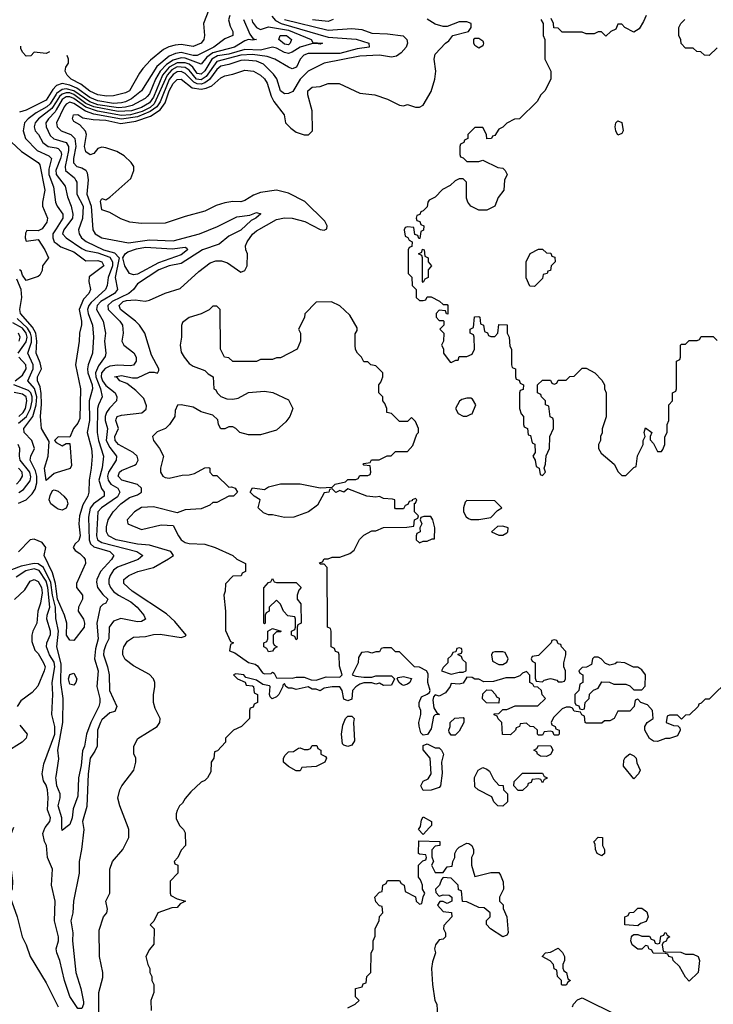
# Model space of a CAD drawing. Header units: inches. Extents: x 2348341 to 2479810, y 460419 to 613669.
# Tile 630 of 656: x 2419817 to 2423311, y 589110 to 594069. Entities that reach past the tile are written whole.
import ezdxf

# ---------------------------------------------------------------- set-up
doc = ezdxf.new("R2010")
doc.units = ezdxf.units.IN
doc.header["$MEASUREMENT"] = 0
for name, color, linetype in [('C4518', 7, 'Continuous'), ('C4519', 7, 'Continuous'), ('C4528', 7, 'Continuous'), ('C4529', 7, 'Continuous')]:
    doc.layers.add(name, color=color, linetype=linetype)

msp = doc.modelspace()

# ---------------------------------------------------------------- linework, layer by layer
at = {"layer": 'C4518', "color": 2}
for points, elevation in [([(2419784.6, 590000), (2419773.2, 589970), (2419764.7, 589924.7), (2419764, 589870), (2419781.2, 589730), (2419779, 589690), (2419769, 589670), (2419768.7, 589650), (2419804, 589550), (2419829.2, 589450), (2419849, 589410), (2419869, 589350), (2419950, 589218), (2420000, 589118)], 70), ([(2420000, 589496.4), (2419991.6, 589530), (2419995.1, 589630), (2419977.4, 589710), (2419981.3, 589790), (2419956.2, 589850), (2419951.8, 589910), (2419940.9, 589930), (2419934, 589970), (2419942.7, 589997.3), (2419944.9, 590000)], 66)]:
    msp.add_lwpolyline(points, dxfattribs=dict(at, elevation=elevation))
at = {"layer": 'C4519', "color": 2}
for points, elevation in [([(2419967, 593907.3), (2419950, 593898), (2419890, 593906), (2419872.7, 593887.3), (2419850, 593886), (2419830, 593906), (2419823.1, 593923.1), (2419822.1, 593936.4)], 46), ([(2420000, 593736), (2419983.4, 593716.6), (2419950, 593663.1), (2419850, 593614), (2419816.3, 593603.7)], 50), ([(2420000, 593693.4), (2419970, 593645.7), (2419952.9, 593630), (2419899.3, 593600.7), (2419858.7, 593570), (2419841.1, 593550), (2419833.4, 593510), (2419846.7, 593470), (2419904.9, 593410), (2419962.7, 593382.7), (2419977.6, 593370), (2419963.7, 593316.3), (2419963.5, 593290), (2419986.6, 593226.6), (2419996.5, 593150), (2420000, 593141.6)], 54), ([(2420000, 593656.1), (2419977.9, 593622.1), (2419911.5, 593570), (2419895.2, 593550), (2419888.9, 593530), (2419894, 593510), (2419912, 593490), (2419933.7, 593450), (2419960.7, 593430), (2420000, 593422.8)], 58), ([(2420000, 593614.7), (2419994.6, 593605.4), (2419961.5, 593570), (2419948.9, 593550), (2419950.2, 593530), (2419970, 593486.4), (2419989.3, 593469.3), (2420000, 593466)], 62), ([(2419774.4, 593454.4), (2419825.5, 593405.5), (2419910, 593350.3), (2419917.8, 593337.8), (2419943.7, 593210), (2419932, 593150), (2419932.2, 593130), (2419956.3, 593070), (2419954, 593050), (2419930, 593015.3), (2419910, 593006), (2419852.7, 593007.3), (2419845.4, 592994.6), (2419844.7, 592970), (2419850, 592954), (2419910, 592962), (2419944, 592910), (2419962, 592870), (2419931.3, 592830), (2419930, 592806), (2419918, 592782), (2419910, 592775.3), (2419850, 592755.3), (2419830, 592782), (2419823.7, 592803.7), (2419815.3, 592810)], 50), ([(2420000, 593314.4), (2419998.2, 593310), (2420000, 593292.2)], 58), ([(2420000, 593015.4), (2419984.2, 592990), (2419983.9, 592970), (2419991, 592951), (2420000, 592943.9)], 54), ([(2420000, 591787.1), (2419990, 591784), (2419950, 591748), (2419942, 591810), (2419959.3, 591870), (2419965.2, 591945.2), (2419927, 592010), (2419921.1, 592070), (2419927, 592133), (2419925.6, 592185.6), (2419919.4, 592219.4), (2419907.1, 592250), (2419907.1, 592270), (2419925.7, 592310), (2419920.5, 592340.5), (2419899.8, 592390), (2419902.7, 592450), (2419898, 592490), (2419881.2, 592521.2), (2419820.3, 592590), (2419818, 592610), (2419827.4, 592670), (2419824, 592710), (2419802.6, 592762.6)], 54), ([(2419810, 591634), (2419850, 591650.4), (2419879.4, 591680.6), (2419895, 591705), (2419902.9, 591737.1), (2419903.4, 591770), (2419896.4, 591796.4), (2419869.7, 591850.3), (2419872.7, 591870), (2419891.6, 591910), (2419877.6, 591950), (2419838.4, 591990), (2419837.4, 592010), (2419883.2, 592070), (2419899.6, 592130), (2419902.9, 592170), (2419891.7, 592211.7), (2419857.3, 592250), (2419884, 592310), (2419884.6, 592330), (2419858.2, 592390), (2419875.8, 592444.2), (2419876.9, 592470), (2419871.6, 592490), (2419856.2, 592516.2), (2419803.7, 592563.7)], 58), ([(2419809.7, 592390), (2419850, 592447.2), (2419853.5, 592470), (2419848.4, 592490), (2419830, 592515.2), (2419781.9, 592541.9)], 62), ([(2419814.2, 592450), (2419819.8, 592470), (2419810, 592490.9)], 66), ([(2419793.6, 592250), (2419830, 592278.3), (2419849.8, 592310), (2419847.4, 592330), (2419812.6, 592370)], 62), ([(2419810, 592036.3), (2419851.5, 592070), (2419871, 592110), (2419880.2, 592150), (2419879.6, 592170), (2419872.8, 592190), (2419860.9, 592200.9), (2419787.3, 592230)], 62), ([(2419812, 592070), (2419834.8, 592090), (2419845.8, 592110), (2419853.4, 592150), (2419849.7, 592170), (2419830, 592183.5), (2419788.6, 592191.4)], 66), ([(2420000, 591958), (2419992, 591950), (2419999.6, 591939.6), (2420000, 591939.4)], 54), ([(2419811.5, 591688.5), (2419836.6, 591703.4), (2419870, 591746.4), (2419873.5, 591766.5), (2419867.2, 591790), (2419819.2, 591850), (2419815.3, 591870), (2419816.8, 591910), (2419809.7, 591930)], 62), ([(2419799.7, 591730), (2419819.7, 591750), (2419831, 591770), (2419828.4, 591790), (2419810, 591809.7)], 66), ([(2420000, 591610.8), (2419972.7, 591630), (2419965.2, 591650), (2419970, 591672), (2419982.7, 591697.3), (2419990, 591701), (2420000, 591697.5)], 54), ([(2420000, 591202.7), (2419996.2, 591230), (2419982.7, 591282.7), (2419939.3, 591370), (2419949, 591410), (2419930, 591436), (2419890, 591452), (2419870, 591449.3), (2419810, 591389.6)], 58), ([(2420000, 591047), (2419999.4, 591050), (2419996.6, 591110), (2419981.1, 591170), (2419973.6, 591233.6), (2419937.3, 591310), (2419910, 591329.1), (2419890, 591330.7), (2419823.8, 591316.2), (2419650, 591250.8)], 62), ([(2419944.9, 590000), (2419969.3, 590030), (2419971.2, 590050), (2419956.2, 590090), (2419960.9, 590150), (2419956.2, 590190), (2419950, 590214), (2419936.2, 590236.2), (2419929.2, 590270), (2419938.7, 590321.3), (2419993.2, 590470), (2419993.1, 590510), (2419978.7, 590570), (2419983.6, 590670), (2419980.5, 590730), (2419994.2, 590810), (2419990, 590834), (2419967.6, 590870), (2419951, 590910), (2419952.6, 590930), (2419972.2, 590972.2), (2419972.3, 590990), (2419952.8, 591050), (2419954.7, 591070), (2419968.7, 591110), (2419958.1, 591210), (2419950, 591240.4), (2419915.2, 591295.2), (2419890, 591303.9), (2419847.6, 591292.4), (2419798.5, 591261.5)], 66), ([(2419790, 591149), (2419842, 591198), (2419870, 591241.2), (2419890, 591249.2), (2419910, 591239.5), (2419927.3, 591210), (2419930, 591182), (2419922, 591130), (2419907.4, 591090), (2419903.5, 591030), (2419882.4, 590990), (2419877.6, 590970), (2419877, 590937), (2419893.6, 590893.6), (2419910, 590876), (2419936.9, 590830), (2419944.2, 590810), (2419940.5, 590790), (2419907.5, 590712.5), (2419878.9, 590681.1), (2419822, 590638), (2419804, 590610)], 70), ([(2419816.5, 590516.5), (2419854, 590470), (2419849, 590450), (2419828.7, 590430), (2419744.1, 590375.9)], 70), ([(2420000, 590241.3), (2419998.9, 590250), (2420000, 590257.3)], 62)]:
    msp.add_lwpolyline(points, dxfattribs=dict(at, elevation=elevation))
at = {"layer": 'C4528', "color": 2}
for points, elevation in [([(2420138.7, 590000), (2420140.3, 589990), (2420128.8, 589890), (2420116.9, 589830), (2420115.6, 589770), (2420087.7, 589630), (2420083.6, 589570), (2420074.6, 589530), (2420083.6, 589470), (2420082, 589430), (2420099.5, 589270), (2420124.9, 589190), (2420137.3, 589122.7), (2420138.8, 589110), (2420130, 589089), (2420110, 589089.2), (2420070, 589148.7), (2420042.4, 589230), (2420019.1, 589330), (2420003.1, 589370), (2420001.1, 589390), (2420011.6, 589430), (2420011.6, 589450), (2420000, 589496.4)], 66), ([(2420049.1, 590000), (2420030, 589986), (2420029.6, 590000)], 62), ([(2420214.8, 589050), (2420214.8, 589150), (2420216, 589170), (2420235.3, 589244.7), (2420236, 589270), (2420218, 589350), (2420216.9, 589483.1), (2420238, 589550), (2420256, 589570), (2420258.8, 589590), (2420251, 589630), (2420271.3, 589670), (2420271.3, 589790), (2420284.7, 589830), (2420336, 589890), (2420366, 589950), (2420366, 589990), (2420362.3, 590000)], 70), ([(2420632, 590000), (2420642, 589990), (2420650, 589974), (2420652, 589910), (2420630, 589886), (2420614, 589850), (2420594, 589830), (2420598, 589818), (2420614, 589810), (2420614, 589770), (2420574, 589730), (2420574, 589670), (2420578, 589658), (2420610, 589642), (2420652, 589630), (2420624.7, 589615.3), (2420610, 589598), (2420583.6, 589596.4), (2420512, 589570), (2420491.6, 589528.4), (2420474, 589510), (2420494, 589490), (2420492.7, 589412.7), (2420470, 589386), (2420452, 589350), (2420462, 589310), (2420472, 589290), (2420472, 589270), (2420482, 589250), (2420482, 589230), (2420492, 589210), (2420492, 589170), (2420478, 589130), (2420479.6, 589079.6)], 74), ([(2421881.9, 590000), (2421850, 589966), (2421826, 589990), (2421832.4, 590000)], 74), ([(2421470, 589092), (2421506, 589110), (2421526, 589130), (2421508.4, 589148.4), (2421508, 589190), (2421542, 589198), (2421547.3, 589212.7), (2421562, 589218), (2421566, 589250), (2421586, 589270), (2421587.3, 589367.3), (2421598, 589390), (2421598, 589430), (2421607.3, 589452.7), (2421608, 589490), (2421627.3, 589532.7), (2421628.4, 589551.6), (2421646, 589570), (2421642, 589602), (2421630, 589606), (2421610, 589626), (2421606, 589650), (2421630, 589674), (2421642, 589678), (2421646, 589710), (2421662, 589718), (2421670, 589734), (2421730, 589734), (2421738, 589718), (2421754, 589710), (2421758, 589678), (2421811.3, 589651.3), (2421814, 589630), (2421830, 589614), (2421842, 589618), (2421848.4, 589651.6), (2421858, 589670), (2421846, 589690), (2421846, 589710), (2421836.4, 589736.4), (2421826, 589750), (2421826, 589810), (2421847.3, 589832.7), (2421862, 589838), (2421866, 589850), (2421862, 589862), (2421830, 589866), (2421826, 589870), (2421827.3, 589932.7), (2421934, 589930), (2421934, 589910), (2421910, 589906), (2421892.7, 589887.3), (2421892.7, 589852.7), (2421902, 589830), (2421892, 589810), (2421910, 589774), (2421950, 589774), (2421970, 589802), (2421994.6, 589805.4), (2421998, 589830), (2422008, 589850), (2422008, 589870), (2422018, 589890), (2422030, 589902), (2422070, 589922), (2422079.6, 589919.6), (2422094, 589910), (2422102, 589890), (2422102, 589870), (2422092, 589850), (2422092, 589810), (2422110, 589754), (2422190, 589774), (2422230, 589774), (2422239.6, 589759.6), (2422252.7, 589727.3), (2422254, 589690), (2422234, 589650), (2422234, 589630), (2422251.6, 589611.6), (2422252.7, 589592.7), (2422271.1, 589551.1), (2422278, 589470), (2422270, 589458), (2422250, 589449), (2422188, 589490), (2422168.4, 589511.6), (2422168.4, 589531.6), (2422186, 589550), (2422186, 589570), (2422156.4, 589596.4), (2422130, 589598), (2422070, 589626), (2422047.3, 589627.3), (2422042, 589682), (2422027.3, 589687.3), (2422026, 589710), (2421990, 589746), (2421950, 589748), (2421941, 589739), (2421932, 589710), (2421912, 589690), (2421912.7, 589672.7), (2421930, 589654), (2421950, 589662), (2421979.6, 589659.6), (2421994, 589650), (2421994, 589630), (2421970, 589618), (2421950, 589628), (2421932.7, 589627.3), (2421922, 589610), (2421950, 589578), (2421992.7, 589572.7), (2421994, 589550), (2421952.7, 589507.3), (2421952, 589490), (2421962, 589470), (2421962, 589450), (2421950, 589438), (2421930, 589435.3), (2421911.3, 589410), (2421906, 589390), (2421911, 589370), (2421895.5, 589324.5), (2421890.5, 589290), (2421896.3, 589210), (2421907.7, 589130), (2421917.3, 589110), (2421920.7, 589050)], 74), ([(2422602, 589098), (2422606, 589110), (2422627.3, 589132.7), (2422650, 589142), (2422830, 589054)], 74), ([(2420000, 589118), (2420010, 589098)], 70)]:
    msp.add_lwpolyline(points, dxfattribs=dict(at, elevation=elevation))
at = {"layer": 'C4528', "color": 2, "elevation": 74}
for points in [[(2422750, 589858), (2422726, 589870), (2422718, 589890), (2422716.4, 589916.4), (2422708.9, 589928.9), (2422730, 589952), (2422752, 589950), (2422752, 589910), (2422762, 589890), (2422762, 589870)], [(2422930, 589506), (2422866, 589510), (2422866, 589550), (2422882, 589558), (2422888.4, 589571.6), (2422910, 589574), (2422930, 589594), (2422950, 589594), (2422975.3, 589575.3), (2422982, 589550), (2422972.7, 589527.3), (2422943.6, 589516.4)], [(2423170, 589362), (2423210, 589362), (2423234, 589350), (2423242, 589330), (2423234, 589270), (2423190, 589226), (2423170, 589246), (2423140.4, 589300.4), (2423108, 589330), (2423106, 589346), (2423086, 589350), (2423082, 589362), (2423070, 589366), (2423008.4, 589368.4), (2423002, 589382), (2422986, 589390), (2422982, 589402), (2422970, 589406), (2422951.6, 589388.4), (2422930, 589388), (2422902, 589410), (2422895.3, 589430), (2422898, 589450), (2422903.1, 589456.9), (2422910, 589462), (2422930, 589462), (2422950, 589454), (2422990, 589454), (2422998, 589438), (2423012.7, 589432.7), (2423018, 589418), (2423030, 589414), (2423042, 589418), (2423047.3, 589452.7), (2423062, 589458), (2423066, 589470), (2423071.6, 589471.6), (2423078, 589458), (2423092, 589450), (2423078, 589442), (2423072.7, 589427.3), (2423058, 589422), (2423054, 589410), (2423058, 589378), (2423070, 589374), (2423147.3, 589372.7)], [(2422550, 589206), (2422546, 589210), (2422546, 589230), (2422526, 589250), (2422522, 589282), (2422508.4, 589288.4), (2422506, 589310), (2422488.4, 589328.4), (2422448.7, 589350), (2422466, 589370), (2422490, 589372), (2422530, 589392), (2422551.6, 589371.6), (2422562, 589350), (2422562, 589330), (2422552, 589310), (2422552.7, 589292.7), (2422558, 589278), (2422572, 589270), (2422578, 589238), (2422592, 589230), (2422578, 589222), (2422570, 589206)]]:
    msp.add_lwpolyline(points, close=True, dxfattribs=at)
at = {"layer": 'C4529', "color": 2}
for points, elevation in [([(2420874.9, 594090), (2420868.7, 594068.7), (2420876.1, 594036.1), (2420890.6, 594010), (2420890.7, 593990), (2420850, 593973.2), (2420794.4, 593930), (2420710.8, 593889.2), (2420690, 593888.5), (2420630, 593904.5), (2420601.6, 593898.4), (2420570, 593884.6), (2420507.1, 593832.9), (2420430.3, 593710), (2420380.3, 593670), (2420350, 593655.9), (2420330, 593649.9), (2420290, 593647.4), (2420210, 593659.9), (2420170, 593676.3), (2420103.7, 593723.7), (2420070, 593738.6), (2420030, 593747.3), (2420001.9, 593738.1), (2420000, 593736)], 50), ([(2420770, 594118), (2420742.8, 594050), (2420747.7, 593990), (2420744.9, 593970), (2420730.7, 593950), (2420690, 593934.5), (2420630, 593944), (2420599.5, 593940.5), (2420567.2, 593932.8), (2420541.2, 593918.8), (2420475.2, 593864.7), (2420437.3, 593822.7), (2420419.9, 593800.1), (2420370.4, 593710), (2420350, 593700.5), (2420290, 593685.1), (2420256, 593684), (2420210, 593689.8), (2420170, 593709.8), (2420123.9, 593743.9), (2420076.2, 593770), (2420055.1, 593790), (2420045.2, 593810), (2420049, 593830), (2420062, 593850), (2420062, 593870), (2420055.5, 593889.4)], 46), ([(2422972, 594090), (2422959.6, 594060.4), (2422936.9, 594023.1), (2422910, 594006), (2422866, 594030), (2422850, 594046), (2422830, 594046), (2422819.1, 594020.9), (2422794, 594010), (2422770, 593986), (2422747.3, 594007.3), (2422730, 594008), (2422710, 593998), (2422670, 593998), (2422650, 594006), (2422550, 594006), (2422530, 594026), (2422507.3, 594027.3), (2422506, 594050), (2422494.6, 594074.6)], 74), ([(2421086.4, 594086.4), (2421105.1, 594065.1), (2421133.7, 594050), (2421370, 593981.8), (2421511.1, 593971.1), (2421576, 593950), (2421578, 593930), (2421517, 593923), (2421430, 593898.3), (2421270, 593899.2), (2421248.2, 593890), (2421230.4, 593870), (2421210.4, 593830), (2421190, 593822), (2421170, 593829.2), (2421101.2, 593870), (2421063.5, 593883.5), (2420990, 593893.5), (2420930, 593890.5), (2420810, 593859.1), (2420756.3, 593783.7), (2420730, 593766.6), (2420708.1, 593770), (2420670, 593814.2), (2420650, 593828.5), (2420610, 593831.4), (2420583.8, 593816.2), (2420560.1, 593790), (2420494.5, 593645.5), (2420473.4, 593626.6), (2420433.9, 593606.1), (2420375.5, 593590), (2420330, 593586.7), (2420208.8, 593608.8), (2420150, 593628.8), (2420090, 593671.9), (2420070, 593680.4), (2420050, 593679.9), (2420030, 593666.6), (2420000, 593614.7)], 62), ([(2420986.4, 594070), (2420990, 594057.3), (2421008.9, 594028.9), (2421030, 594019.6), (2421070, 594032.7), (2421170, 594016.6), (2421284.9, 593970), (2421294, 593954), (2421342, 593950), (2421330, 593945.2), (2421310, 593949.6), (2421287.5, 593947.5), (2421230, 593929.8), (2421190, 593904.7), (2421170, 593898.7), (2421150, 593904.5), (2421110, 593926.2), (2421090, 593930.9), (2421030, 593916.2), (2420950, 593919.5), (2420870, 593895.4), (2420813.8, 593886.2), (2420785.4, 593870), (2420750, 593810.9), (2420730, 593794.2), (2420710, 593798.8), (2420688.2, 593830), (2420670, 593844.5), (2420650, 593852.2), (2420610, 593851.5), (2420570.4, 593829.6), (2420536.2, 593790), (2420490, 593678.3), (2420470.9, 593650), (2420430, 593626.4), (2420379.1, 593610), (2420313.1, 593606.9), (2420190, 593629.9), (2420150, 593647.6), (2420090, 593692.2), (2420070, 593700.1), (2420050, 593701.3), (2420030, 593694), (2420017.3, 593682.7), (2420000, 593656.1)], 58), ([(2420944.2, 594070), (2420975.6, 593995.6), (2420993.4, 593973.4), (2421010, 593969), (2420990, 593966), (2420970, 593969.6), (2420950, 593962.4), (2420898.4, 593930), (2420790, 593901.4), (2420759.8, 593880.2), (2420730, 593844.2), (2420650, 593875.3), (2420630, 593876.8), (2420590, 593865.8), (2420556.6, 593843.4), (2420523.5, 593810), (2420500.1, 593770), (2420470, 593696.3), (2420458.6, 593681.4), (2420448.6, 593671.4), (2420382.8, 593637.2), (2420350, 593628.1), (2420314.1, 593625.9), (2420210, 593640.9), (2420170, 593655.3), (2420090, 593710.4), (2420050, 593720.6), (2420030, 593718), (2420002.5, 593697.5), (2420000, 593693.4)], 54), ([(2421150, 594069.5), (2421370, 594015.9), (2421490, 594025.3), (2421539.5, 594019.5), (2421590, 594000.5), (2421670, 593997.3), (2421747.7, 593987.7), (2421766.8, 593970), (2421770.8, 593950), (2421762.8, 593930), (2421738.3, 593901.7), (2421714.3, 593885.7), (2421690, 593879.7), (2421630, 593890.8), (2421530, 593885.4), (2421351, 593850), (2421270, 593809.6), (2421230.2, 593769.8), (2421192.7, 593707.3), (2421170, 593697.6), (2421150, 593696.2), (2421131.2, 593711.2), (2421111.5, 593771.5), (2421095, 593795), (2421044.7, 593844.7), (2421010, 593860.8), (2420950, 593865.5), (2420930, 593864), (2420870, 593842.8), (2420830, 593834.8), (2420810, 593818.5), (2420772.4, 593767.6), (2420750, 593750.5), (2420730, 593744.2), (2420710, 593745.6), (2420694, 593754), (2420650, 593798.5), (2420630, 593807.3), (2420610, 593807.2), (2420590, 593793.7), (2420570, 593767.3), (2420524.7, 593655.3), (2420508.1, 593630), (2420474.2, 593605.8), (2420410, 593579.9), (2420330, 593568.3), (2420190, 593593.4), (2420148, 593608), (2420090, 593647.3), (2420070, 593653.7), (2420050, 593643.5), (2420040.7, 593630), (2420001.7, 593550), (2420005.3, 593530), (2420024.9, 593510), (2420074.9, 593490), (2420093.8, 593470), (2420099.7, 593430), (2420088.3, 593370), (2420088.3, 593348.3), (2420104, 593330), (2420130, 593322.4), (2420150, 593310.5), (2420156.9, 593296.9), (2420162, 593262), (2420154.7, 593190), (2420177.4, 593130), (2420184.9, 593010), (2420197.3, 592990), (2420230, 592970.6), (2420365.5, 592945.5), (2420470, 592960.2), (2420590, 592955.8), (2420722.7, 592990), (2420813.2, 593026.8), (2420910, 593076), (2420975.3, 593084.7), (2421010, 593098.4), (2421031, 593091), (2421006.8, 593070), (2420982.3, 593057.7), (2420930, 593009.6), (2420870, 592978.9), (2420821.4, 592938.6), (2420737.1, 592910), (2420630, 592841.4), (2420570, 592829.7), (2420518, 592810), (2420410, 592738.4), (2420390.4, 592710), (2420366.7, 592690), (2420281.7, 592650), (2420260.3, 592630), (2420262, 592610), (2420321.3, 592550), (2420334, 592530), (2420338.4, 592490), (2420330.6, 592450), (2420342, 592430), (2420391.8, 592391.8), (2420403.6, 592370), (2420404, 592350), (2420390.2, 592329.8), (2420373.7, 592326.3), (2420310, 592329.8), (2420270, 592324.8), (2420247.8, 592312.2), (2420228.7, 592290), (2420226.3, 592270), (2420233.5, 592250), (2420250, 592226.9), (2420297.1, 592190), (2420306, 592170), (2420304.9, 592150), (2420268.3, 592111.7), (2420254.3, 592090), (2420247.1, 592070), (2420247.2, 592050), (2420259.1, 592010), (2420253, 591950), (2420270, 591914), (2420304.4, 591870), (2420302.4, 591850), (2420263.2, 591790), (2420258.6, 591770), (2420261.5, 591750), (2420276.4, 591730), (2420310.3, 591710), (2420321.5, 591690), (2420310, 591665.1), (2420228.4, 591610), (2420210.4, 591590), (2420204.2, 591470), (2420209.1, 591450), (2420230, 591436.2), (2420407.3, 591390), (2420437.3, 591370), (2420414, 591350), (2420310, 591311.1), (2420290, 591295.8), (2420272.9, 591270), (2420266.5, 591250), (2420266.3, 591230), (2420274, 591210), (2420290, 591189), (2420314.4, 591170), (2420376.7, 591136.7), (2420408.7, 591110), (2420442.4, 591070), (2420450.4, 591050), (2420430, 591038.7), (2420410, 591036.4), (2420326.4, 591053.6), (2420290, 591039), (2420268, 591010), (2420265.3, 590950), (2420250, 590921.2), (2420240.3, 590890), (2420239.5, 590870), (2420259.5, 590810), (2420267.2, 590770), (2420268.5, 590690), (2420306, 590610), (2420295.5, 590584.5), (2420270, 590577.2), (2420230, 590542), (2420223.6, 590530), (2420209.2, 590490), (2420206.3, 590410), (2420195.8, 590384.2), (2420172.4, 590350), (2420162.3, 590270), (2420154.4, 590105.6), (2420133.7, 590030), (2420138.7, 590000)], 66), ([(2420362.3, 590000), (2420321, 590110), (2420311.6, 590148.4), (2420321, 590190), (2420331, 590210), (2420391.3, 590290), (2420402, 590330), (2420402, 590350), (2420391.6, 590371.6), (2420391.3, 590410), (2420411, 590449), (2420510, 590508.7), (2420522, 590530), (2420524.7, 590550), (2420499.8, 590599.8), (2420491, 590630), (2420491.1, 590668.9), (2420498, 590710), (2420498, 590730), (2420491, 590750), (2420470.4, 590770.4), (2420390, 590815.5), (2420347.2, 590847.2), (2420335.5, 590870), (2420335.5, 590890), (2420341.6, 590910), (2420360.3, 590939.7), (2420390, 590959.5), (2420450, 590962.7), (2420490, 590972.7), (2420525.1, 590974.9), (2420630, 590957), (2420650, 590964), (2420654.8, 590970), (2420597.4, 591037.4), (2420556.1, 591076.1), (2420383, 591190), (2420340.7, 591230), (2420340.7, 591250), (2420366, 591270), (2420411.3, 591290), (2420491.3, 591310), (2420567.1, 591352.9), (2420591, 591370), (2420578, 591390), (2420470, 591423.2), (2420410, 591426.7), (2420302.8, 591450), (2420263.8, 591470), (2420254.4, 591490), (2420254.2, 591514.2), (2420262, 591550), (2420286.7, 591590), (2420326.7, 591630), (2420370, 591662.4), (2420410, 591676.2), (2420430.6, 591690), (2420430.7, 591710), (2420410, 591727.7), (2420330.8, 591750), (2420313, 591770), (2420319.3, 591790), (2420330, 591798.7), (2420395.4, 591824.6), (2420404, 591830), (2420413, 591850), (2420408, 591870), (2420389, 591889), (2420314.9, 591930), (2420297.4, 591950), (2420296, 591970), (2420314, 592010), (2420300.4, 592050), (2420302.6, 592057.4), (2420308, 592070), (2420330, 592078), (2420431.7, 592088.3), (2420453.4, 592106.6), (2420456.1, 592123.9), (2420441.2, 592161.2), (2420402, 592202), (2420356.8, 592236.8), (2420321, 592250), (2420307.1, 592267.1), (2420294, 592270), (2420330, 592277), (2420385.2, 592265.2), (2420410, 592266), (2420470, 592293.2), (2420494.6, 592294.6), (2420511, 592289), (2420518, 592302), (2420518, 592310), (2420479.8, 592379.8), (2420446.8, 592490), (2420420.7, 592530), (2420400.5, 592550), (2420325.3, 592610), (2420318, 592630), (2420337.1, 592650), (2420355.3, 592655.3), (2420397.8, 592657.8), (2420448.1, 592651.9), (2420470, 592657), (2420550, 592692.3), (2420624.5, 592715.5), (2420718.5, 592801.5), (2420776.4, 592843.6), (2420804.9, 592855.1), (2420833.8, 592853.8), (2420863.7, 592843.7), (2420930, 592798), (2420950, 592806), (2420962, 592830), (2420964.7, 592890), (2420956, 592910), (2420954.8, 592930), (2420962, 592950), (2420990, 592989.2), (2421010, 593006), (2421110, 593062.7), (2421151.2, 593071.2), (2421190, 593069.6), (2421252.9, 593052.9), (2421330, 593012.3), (2421350, 593009.3), (2421363.6, 593016.4), (2421366, 593030), (2421353.8, 593053.8), (2421252.7, 593152.7), (2421170, 593194.8), (2421110, 593210.8), (2421030, 593198.8), (2420994.6, 593185.4), (2420950, 593158), (2420930, 593151), (2420890, 593154), (2420850, 593147.3), (2420807.2, 593132.8), (2420750, 593104.9), (2420650, 593078), (2420550, 593044.4), (2420430, 593042.4), (2420372, 593050), (2420326.2, 593066.2), (2420270, 593098), (2420230, 593112), (2420224.5, 593155.5), (2420230, 593168), (2420250, 593162), (2420270, 593175.3), (2420376, 593270), (2420391.3, 593310), (2420391, 593330), (2420378, 593350), (2420342.5, 593382.5), (2420305.2, 593405.2), (2420250, 593424), (2420230, 593426.8), (2420210, 593421), (2420190, 593394.8), (2420171.9, 593388.1), (2420150, 593402.8), (2420143.1, 593430), (2420153.4, 593490), (2420148.4, 593508.4), (2420119.5, 593539.5), (2420090, 593556), (2420082, 593570), (2420087.3, 593590), (2420110, 593591.2), (2420135.1, 593575.1), (2420186.2, 593566.2), (2420250, 593562.9), (2420326, 593546), (2420402.3, 593557.7), (2420476.4, 593583.6), (2420524.5, 593615.5), (2420548.8, 593650), (2420570.2, 593710), (2420590, 593748), (2420610, 593768), (2420630, 593769.7), (2420686.2, 593726.2), (2420730, 593718.3), (2420756.6, 593723.4), (2420783.9, 593736.1), (2420830, 593776.2), (2420850, 593787), (2420890, 593794), (2420950, 593815.6), (2420994, 593810), (2421030, 593789.5), (2421050, 593771.8), (2421062.9, 593750), (2421083.1, 593683.1), (2421097.4, 593657.4), (2421149, 593590), (2421155.3, 593550), (2421182, 593522), (2421210, 593502), (2421249.1, 593489.1), (2421271, 593489), (2421291, 593510), (2421290.6, 593610), (2421268, 593690), (2421268, 593710), (2421290, 593729.2), (2421330, 593732), (2421370, 593747), (2421426.8, 593746.8), (2421530, 593699), (2421606, 593690), (2421670, 593668.7), (2421730, 593638), (2421750, 593635.3), (2421770, 593642), (2421810, 593629), (2421830, 593628.7), (2421850, 593638), (2421890, 593708), (2421907.3, 593770), (2421913, 593810), (2421904, 593870), (2421910, 593895.3), (2421961, 593950), (2421978, 593962), (2421998, 593990), (2422078, 594010), (2422091, 594029), (2422091.3, 594050), (2422070, 594058.4), (2422030, 594057.6), (2421970, 594034.8), (2421950, 594034.8), (2421910, 594046.8), (2421870, 594071)], 70), ([(2421395.1, 594070), (2421370, 594060.3), (2421290.9, 594069.1)], 70), ([(2422442, 594070), (2422454, 594050), (2422454, 593990), (2422462, 593970), (2422462, 593870), (2422492, 593810), (2422492, 593770), (2422462, 593710), (2422442, 593690), (2422423.6, 593656.4), (2422334, 593570), (2422310, 593568), (2422270, 593548), (2422250, 593528), (2422230, 593518), (2422210, 593486), (2422198, 593482), (2422194, 593470), (2422169.2, 593469.2), (2422168, 593490), (2422150, 593526), (2422110, 593526), (2422074, 593490), (2422074, 593470), (2422058, 593462), (2422054, 593450), (2422038, 593442), (2422034, 593430), (2422034, 593390), (2422038, 593378), (2422050, 593374), (2422070, 593354), (2422130, 593354), (2422150, 593362), (2422224.7, 593324.7), (2422250, 593322), (2422262, 593310), (2422272, 593290), (2422259.6, 593260.4), (2422256, 593210), (2422227.1, 593172.9), (2422211, 593130), (2422170, 593109), (2422130, 593109), (2422089.4, 593129.4), (2422074, 593150), (2422068, 593170), (2422068, 593250), (2422050, 593268), (2422030, 593268), (2422010, 593258), (2421985.4, 593234.6), (2421946.4, 593213.6), (2421910, 593175.3), (2421879.6, 593160.4), (2421872, 593150), (2421870, 593126), (2421850, 593106), (2421838, 593102), (2421832.7, 593087.3), (2421818, 593082), (2421814, 593070), (2421818, 593058), (2421832.7, 593052.7), (2421838, 593038), (2421852, 593030), (2421851.6, 593008.4), (2421838, 593002), (2421832.7, 592967.3), (2421827.3, 592967.3), (2421822, 592982), (2421807.3, 592987.3), (2421802, 593022), (2421770, 593026), (2421758, 593022), (2421754, 593010), (2421758, 592978), (2421772.7, 592972.7), (2421778, 592958), (2421794, 592950), (2421792.7, 592927.3), (2421778, 592922), (2421774, 592910), (2421774, 592790), (2421792.7, 592772.7), (2421794, 592730), (2421814, 592710), (2421814, 592670), (2421830, 592654), (2421850, 592654), (2421862, 592658), (2421870, 592674), (2421890, 592674), (2421931.6, 592651.6), (2421950, 592634), (2421970, 592634), (2421974, 592630), (2421974, 592586), (2421967.3, 592587.3), (2421962, 592602), (2421930, 592606), (2421914, 592590), (2421914, 592570), (2421930, 592554), (2421950, 592554), (2421954, 592550), (2421954, 592530), (2421934, 592510), (2421954, 592490), (2421952, 592450), (2421942, 592430), (2421951.1, 592411.1), (2421952, 592390), (2421984.7, 592344.7), (2421990, 592342), (2422014, 592354), (2422026, 592354), (2422030, 592372), (2422070, 592372), (2422095.3, 592384.7), (2422108, 592410), (2422106, 592470), (2422102, 592482), (2422086, 592490), (2422086, 592510), (2422102, 592518), (2422107.3, 592572.7), (2422130, 592574), (2422134, 592570), (2422138, 592538), (2422154, 592530), (2422158, 592498), (2422172.7, 592492.7), (2422178, 592478), (2422190, 592474), (2422210, 592474), (2422226, 592490), (2422230, 592534), (2422271.6, 592531.6), (2422272, 592490), (2422282, 592470), (2422285.4, 592425.4), (2422294, 592410), (2422294, 592330), (2422298, 592318), (2422314, 592310), (2422314, 592270), (2422318, 592258), (2422332.7, 592252.7), (2422338, 592238), (2422354, 592230), (2422352.7, 592207.3), (2422338, 592202), (2422334, 592190), (2422334, 592110), (2422343.6, 592083.6), (2422354, 592070), (2422354, 592030), (2422358, 592018), (2422374, 592010), (2422378, 591978), (2422390, 591974), (2422398, 591938), (2422411.6, 591931.6), (2422414, 591890), (2422402, 591870), (2422414, 591850), (2422418, 591818), (2422434, 591810), (2422438, 591778), (2422450, 591774), (2422466, 591790), (2422458, 591810), (2422466, 591830), (2422468.4, 591871.6), (2422486, 591910), (2422488, 591970), (2422506, 592010), (2422506, 592050), (2422502, 592062), (2422488.4, 592068.4), (2422482, 592122), (2422466, 592130), (2422466, 592150), (2422446, 592170), (2422442, 592182), (2422426, 592190), (2422426, 592230), (2422450, 592254), (2422490, 592254), (2422498, 592238), (2422510, 592234), (2422522, 592238), (2422530, 592254), (2422570, 592254), (2422588.4, 592271.6), (2422610, 592274), (2422650, 592314), (2422670, 592314), (2422714, 592290), (2422750, 592254), (2422762, 592230), (2422762, 592210), (2422771.3, 592190), (2422770.9, 592069.1), (2422751.6, 592008.4), (2422751.1, 591988.9), (2422742, 591970), (2422742, 591950), (2422732, 591930), (2422732, 591910), (2422745.4, 591885.4), (2422812, 591830), (2422831.6, 591791.6), (2422850, 591774), (2422870, 591774), (2422910, 591814), (2422922, 591818), (2422928.4, 591871.6), (2422958, 591930), (2422958, 591950), (2422968, 591970), (2422962, 591990), (2422970, 592014), (2423002, 591990), (2422992, 591970), (2422992.7, 591952.7), (2423010, 591934), (2423030, 591894), (2423050, 591894), (2423056.4, 591903.6), (2423066, 591930), (2423067.3, 591967.3), (2423078, 591990), (2423078, 592030), (2423086, 592050), (2423086, 592130), (2423106, 592150), (2423106, 592190), (2423122, 592198), (2423126, 592210), (2423126, 592350), (2423142, 592358), (2423146, 592370), (2423146, 592430), (2423150, 592434), (2423170, 592434), (2423190, 592454), (2423230, 592454), (2423242, 592458), (2423250, 592474), (2423310, 592474), (2423330, 592454)], 74), ([(2423330, 593928), (2423290, 593888.7), (2423266, 593890), (2423247.3, 593907.3), (2423228.4, 593908.4), (2423210, 593926), (2423170, 593926), (2423148.4, 593948.4), (2423147.3, 593967.3), (2423138, 593990), (2423138, 594030), (2423148, 594050), (2423168, 594070)], 74), ([(2420000, 593466), (2420050, 593450.3), (2420063.2, 593430), (2420063.2, 593410), (2420045.2, 593330), (2420047.4, 593310), (2420092.2, 593272.2), (2420099.6, 593259.6), (2420103.7, 593250), (2420104.9, 593190), (2420136.9, 593130), (2420132.5, 593067.5), (2420112.4, 593010), (2420115.8, 592990), (2420128.5, 592970), (2420152, 592952), (2420238.4, 592910), (2420294.6, 592894.6), (2420318, 592870), (2420297.6, 592770), (2420308.9, 592710), (2420294.9, 592690), (2420225.5, 592650), (2420206.9, 592630), (2420203.2, 592610), (2420236.4, 592550), (2420248.8, 592490), (2420243.6, 592450), (2420250.4, 592390), (2420247.2, 592372.8), (2420213.6, 592326.3), (2420199, 592290), (2420200.1, 592270), (2420224.3, 592210), (2420232.2, 592170), (2420213.4, 592130), (2420209.2, 592110.8), (2420206.3, 591990), (2420213.2, 591950), (2420238.9, 591870), (2420231.7, 591811.7), (2420214.9, 591750), (2420228.2, 591708.2), (2420241.6, 591690), (2420241.6, 591670), (2420188.8, 591631.2), (2420171.7, 591608.3), (2420163.9, 591563.9), (2420167.3, 591450), (2420174, 591430), (2420190, 591414.9), (2420270.5, 591390), (2420290.6, 591370), (2420279.3, 591350), (2420223, 591290), (2420204.9, 591250), (2420203.4, 591236.6), (2420208.9, 591208.9), (2420234.7, 591174.7), (2420260.7, 591150), (2420251.3, 591130), (2420236.3, 591123.7), (2420222.8, 591110), (2420205.5, 591030), (2420211.4, 590950), (2420199.3, 590900.7), (2420193.6, 590850), (2420211.6, 590790), (2420206, 590710), (2420221.1, 590650), (2420220.3, 590630), (2420215.6, 590610), (2420175.2, 590530), (2420154, 590470), (2420143, 590410), (2420132.6, 590387.4), (2420126.7, 590313.3), (2420112.9, 590250), (2420110, 590158), (2420085.2, 590094.8), (2420081.6, 590050), (2420070, 590015.3), (2420049.1, 590000)], 62), ([(2420000, 593422.8), (2420010, 593420.9), (2420024.7, 593404.7), (2420027.1, 593390), (2420022.7, 593370), (2420000, 593314.4)], 58), ([(2420000, 593292.2), (2420000.2, 593290), (2420045.7, 593230), (2420056.9, 593176.9), (2420076, 593130), (2420084.4, 593090), (2420083.2, 593070), (2420038.7, 593010), (2420033, 592990), (2420050.7, 592970), (2420130, 592916.9), (2420150, 592906.2), (2420210, 592894.1), (2420270, 592873), (2420284.3, 592850), (2420284.2, 592830), (2420262.3, 592770), (2420257, 592730), (2420248.5, 592710), (2420175.9, 592644.1), (2420164.2, 592630), (2420157.6, 592610), (2420160.8, 592590), (2420183.2, 592530), (2420188.7, 592471.3), (2420184.2, 592390), (2420160.9, 592330), (2420157.7, 592310), (2420159.6, 592290), (2420180.9, 592230), (2420183.1, 592210), (2420167.1, 592150), (2420169.1, 592050), (2420156.5, 591990), (2420178.9, 591910), (2420181.1, 591870), (2420177, 591810), (2420166, 591750), (2420165.5, 591690), (2420159.3, 591670), (2420134.5, 591625.5), (2420118.3, 591570), (2420114.3, 591530), (2420121.3, 591470), (2420113.8, 591446.2), (2420096, 591430), (2420086, 591410), (2420095.3, 591395.3), (2420119.9, 591379.9), (2420139.9, 591359.9), (2420146.8, 591350), (2420147.7, 591330), (2420102, 591230), (2420102.8, 591210), (2420133, 591170), (2420132.4, 591150), (2420112.7, 591110), (2420110.5, 591090), (2420137.3, 591050), (2420142.8, 591030), (2420141, 591010), (2420090, 590942), (2420070, 590944), (2420053.2, 590970), (2420054, 591030), (2420042.4, 591070), (2420007.3, 591150), (2420000, 591202.7)], 58), ([(2420000, 593141.6), (2420004.9, 593130), (2420034.6, 593090), (2420034, 593070), (2420000, 593015.4)], 54), ([(2420000, 592943.9), (2420024.4, 592924.4), (2420090, 592899.1), (2420150, 592854.9), (2420210, 592856), (2420230.8, 592850), (2420241, 592830), (2420166.4, 592773.6), (2420164.7, 592750), (2420173, 592710), (2420164.9, 592690), (2420138.7, 592661.3), (2420115.5, 592610), (2420128.5, 592550), (2420128.4, 592531.6), (2420118, 592490), (2420116.3, 592450), (2420098, 592330), (2420122.4, 592210), (2420119, 592061), (2420110, 592037.2), (2420087.3, 592010), (2420070, 591966), (2420010, 591968), (2420000, 591958)], 54), ([(2420000, 591939.4), (2420030, 591922), (2420050, 591934), (2420070, 591934), (2420076.9, 591823.1), (2420070.8, 591809.2), (2420000, 591787.1)], 54), ([(2420000, 591697.5), (2420010, 591694), (2420039.1, 591670), (2420053.4, 591650), (2420059.1, 591630), (2420050, 591609.2), (2420030, 591599.3), (2420010, 591603.7), (2420000, 591610.8)], 54), ([(2420000, 590257.3), (2420013.3, 590346.7), (2420008.8, 590390), (2420034.2, 590530), (2420036.1, 590650), (2420023.7, 590730), (2420025.4, 590825.4), (2420004.4, 590910), (2420011.4, 590990), (2420000, 591047)], 62), ([(2423394, 590750), (2423290, 590646), (2423270, 590646), (2423250, 590626), (2423238, 590622), (2423234, 590610), (2423191.6, 590568.4), (2423170, 590566), (2423150, 590546), (2423130, 590566), (2423090, 590566), (2423078, 590562), (2423074, 590530), (2423110, 590514), (2423132.7, 590512.7), (2423142, 590502), (2423144.7, 590490), (2423130, 590462), (2423090, 590448.7), (2423070, 590448), (2423030, 590433.2), (2423010, 590435.3), (2422988.9, 590448.9), (2422966, 590490), (2422966, 590510), (2422978, 590530), (2423008, 590550), (2423004, 590590), (2422978.6, 590618.6), (2422946, 590630), (2422930, 590646), (2422918, 590642), (2422912, 590610), (2422890, 590586), (2422830, 590586), (2422811.3, 590548.7), (2422790, 590538), (2422762, 590538), (2422750, 590526), (2422670, 590526), (2422666, 590530), (2422662, 590562), (2422648, 590568), (2422642, 590582), (2422610, 590586), (2422602, 590602), (2422590, 590606), (2422570, 590606), (2422550, 590598), (2422505.4, 590554.6), (2422494, 590530), (2422498, 590518), (2422514, 590510), (2422518, 590498), (2422534, 590490), (2422534, 590470), (2422530, 590466), (2422510, 590466), (2422502, 590482), (2422490, 590486), (2422458, 590482), (2422450, 590466), (2422430, 590466), (2422426, 590470), (2422426, 590490), (2422407.3, 590507.3), (2422388.4, 590508.4), (2422370, 590526), (2422338, 590522), (2422334, 590510), (2422318, 590502), (2422314, 590490), (2422290, 590468), (2422248.4, 590468.4), (2422246, 590530), (2422227.3, 590547.3), (2422222, 590562), (2422207.3, 590567.3), (2422207.3, 590572.7), (2422230, 590574), (2422250, 590594), (2422270, 590594), (2422312.7, 590612.7), (2422427.3, 590612.7), (2422466, 590650), (2422448.4, 590668.4), (2422446, 590690), (2422427.3, 590707.3), (2422408.4, 590708.4), (2422402, 590722), (2422386, 590730), (2422387.3, 590767.3), (2422370, 590786), (2422350, 590778), (2422336, 590764), (2422310, 590754), (2422266, 590754), (2422203.6, 590736.4), (2422154.6, 590734.6), (2422130, 590748), (2422110, 590748), (2422096.4, 590756.4), (2422070, 590758), (2422050, 590728), (2422030, 590722), (2421990, 590726), (2421984.7, 590710), (2421961, 590679), (2421930, 590662), (2421910, 590668), (2421901, 590659), (2421898, 590642), (2421902.8, 590602.8), (2421918, 590578), (2421932, 590570), (2421910, 590568), (2421901, 590559), (2421890, 590498), (2421871.3, 590468.7), (2421850, 590466), (2421838, 590478), (2421828.4, 590511.6), (2421828, 590530), (2421838, 590570), (2421838, 590590), (2421828.7, 590610), (2421828.7, 590630), (2421840.9, 590659.1), (2421870, 590671.3), (2421880.4, 590679.6), (2421884, 590690), (2421873.2, 590730), (2421874.6, 590774.6), (2421866, 590790), (2421830, 590808), (2421806, 590810), (2421730, 590886), (2421710, 590886), (2421690, 590906), (2421650, 590906), (2421638, 590902), (2421630, 590886), (2421610, 590886), (2421590, 590878), (2421570, 590886), (2421538, 590882), (2421523.6, 590856.4), (2421522, 590830), (2421492, 590770), (2421510, 590762.8), (2421550, 590758), (2421590, 590758), (2421610, 590764.7), (2421690, 590764.7), (2421704.7, 590750), (2421690, 590718), (2421650, 590715.3), (2421630, 590728), (2421610, 590722), (2421590, 590728.7), (2421550, 590728.7), (2421530, 590722), (2421510, 590709.2), (2421494, 590690), (2421490, 590646), (2421470, 590638), (2421450, 590646), (2421441.2, 590690), (2421429, 590709), (2421390.9, 590709.1), (2421350, 590702), (2421330, 590688), (2421310, 590698), (2421290, 590698), (2421270, 590708.7), (2421210, 590695.3), (2421190, 590702), (2421170, 590702), (2421158, 590710), (2421150, 590726), (2421142, 590718), (2421142, 590710), (2421122, 590670), (2421110, 590658), (2421088.7, 590648.7), (2421078, 590658), (2421075.3, 590670), (2421078, 590710), (2421074.6, 590714.6), (2421041.2, 590721.2), (2421010, 590742), (2420956.4, 590756.4), (2420946, 590770), (2420905.4, 590774.6), (2420894, 590770), (2420914, 590750), (2420952.7, 590732.7), (2420958, 590718), (2420990, 590714), (2420994, 590710), (2420998, 590678), (2421014, 590670), (2421014, 590630), (2420998, 590622), (2420992.7, 590607.3), (2420978, 590602), (2420974, 590590), (2420974, 590550), (2420934, 590510), (2420894, 590490), (2420854, 590450), (2420854, 590430), (2420812.7, 590387.3), (2420798, 590382), (2420794, 590350), (2420782, 590330), (2420779.6, 590280.4), (2420762, 590250), (2420750, 590238), (2420730, 590228), (2420679.6, 590180.4), (2420650, 590146), (2420636.9, 590123.1), (2420622, 590110), (2420610, 590086), (2420604.7, 590070), (2420605.4, 590045.4), (2420622, 590010), (2420632, 590000)], 74), ([(2420029.6, 590000), (2420028.2, 590050), (2420009.8, 590110), (2420019.7, 590150), (2420019.7, 590170), (2420003.9, 590210), (2420000, 590241.3)], 62), ([(2421832.4, 590000), (2421835.3, 590004.7), (2421840.4, 590039.6), (2421850, 590054), (2421892, 590030), (2421891.3, 590010), (2421881.9, 590000)], 74)]:
    msp.add_lwpolyline(points, dxfattribs=dict(at, elevation=elevation))
for points, elevation in [([(2421170, 593943.1), (2421150, 593945.3), (2421122.4, 593970), (2421129.6, 593990), (2421160.7, 593990), (2421185.3, 593970), (2421179.5, 593950)], 54), ([(2422130, 593925.2), (2422110, 593939), (2422103.7, 593950), (2422105.2, 593970), (2422110, 593976), (2422130, 593976), (2422150, 593962), (2422153.4, 593950), (2422150, 593938)], 70), ([(2422830, 593488), (2422819.3, 593510), (2422817.2, 593530), (2422819, 593550), (2422830, 593558.8), (2422850.4, 593550.4), (2422857.3, 593510), (2422850, 593495.3)], 74), ([(2420584.7, 592915.3), (2420650, 592923), (2420658.3, 592918.3), (2420661.6, 592910), (2420630, 592883.9), (2420515.9, 592844.1), (2420410, 592787.9), (2420390, 592784.5), (2420370, 592791), (2420346.6, 592830), (2420336.4, 592870), (2420347.6, 592890), (2420360.9, 592899.1), (2420404.3, 592915.7), (2420450, 592923.8)], 62), ([(2421850, 592746), (2421846, 592750), (2421846, 592870), (2421842, 592882), (2421826, 592890), (2421842, 592898), (2421846, 592914), (2421854, 592910), (2421858, 592878), (2421874, 592870), (2421874, 592850), (2421892, 592830), (2421874, 592810), (2421874, 592770), (2421858, 592762)], 74), ([(2422410, 592726), (2422387.3, 592727.3), (2422368.4, 592768.4), (2422368, 592850), (2422388.9, 592891.1), (2422430, 592914), (2422450, 592914), (2422470, 592894), (2422492.7, 592892.7), (2422498, 592878), (2422512.7, 592872.7), (2422514, 592850), (2422494, 592830), (2422490, 592806), (2422478, 592802), (2422474, 592790), (2422454, 592786), (2422450, 592766)], 74), ([(2421387.3, 592647.3), (2421310, 592646), (2421252.7, 592587.3), (2421251.6, 592568.4), (2421222, 592510), (2421232, 592490), (2421232, 592450), (2421214, 592410), (2421130, 592366), (2421110, 592366), (2421090, 592358), (2421030, 592358), (2421010, 592348), (2420890, 592348), (2420870, 592366), (2420848.9, 592368.9), (2420828, 592410), (2420826, 592610), (2420810, 592626), (2420790, 592626), (2420771.6, 592608.4), (2420730, 592588), (2420670, 592568.7), (2420636.9, 592543.1), (2420631.1, 592528.9), (2420631, 592470), (2420624.7, 592430), (2420630, 592394), (2420644.7, 592370), (2420670, 592338), (2420690, 592324.7), (2420750, 592302), (2420765.4, 592285.4), (2420791.1, 592271.1), (2420794, 592210), (2420804.7, 592204.7), (2420812, 592190), (2420830, 592172), (2420859.6, 592159.6), (2420890, 592158), (2420916.4, 592163.6), (2420970, 592192), (2421050, 592198), (2421091.1, 592191.1), (2421170, 592154), (2421192, 592110), (2421178, 592070), (2421156.9, 592043.1), (2421110, 592002), (2421030, 591978), (2420970, 591978), (2420926, 591990), (2420906, 592010), (2420890, 592018), (2420870, 592018), (2420850, 592008), (2420830, 592008), (2420818, 592030), (2420814, 592054), (2420790, 592078), (2420730, 592094), (2420690, 592117.2), (2420630, 592128.7), (2420612, 592128), (2420599.6, 592100.4), (2420598, 592070), (2420571.3, 592030), (2420550.6, 592009.4), (2420510, 591992.7), (2420486, 591970), (2420490.8, 591950), (2420520.7, 591910), (2420540.7, 591870), (2420526.8, 591810), (2420526.8, 591790), (2420538, 591770), (2420550, 591762.8), (2420570, 591760.7), (2420634.8, 591774.8), (2420670, 591776), (2420696.5, 591783.5), (2420750, 591812), (2420770, 591814), (2420774, 591810), (2420774, 591790), (2420790, 591774), (2420810, 591774), (2420870, 591714), (2420883.1, 591716.9), (2420902, 591710), (2420914, 591690), (2420894, 591670), (2420870, 591668.7), (2420810, 591638), (2420790, 591638), (2420775.3, 591624.7), (2420730, 591605.2), (2420650, 591601.2), (2420610, 591586), (2420490, 591616), (2420430, 591612), (2420394.8, 591590), (2420358, 591550), (2420362, 591530), (2420430, 591500.7), (2420530, 591524.7), (2420590, 591522), (2420616.3, 591470), (2420630.7, 591450), (2420650, 591435.5), (2420670, 591430.7), (2420750, 591427.3), (2420802, 591410), (2420890.7, 591370.7), (2420910, 591352), (2420954, 591330), (2420954, 591290), (2420938, 591282), (2420932.7, 591267.3), (2420890, 591266), (2420852.7, 591227.3), (2420852, 591190), (2420844.7, 591170), (2420854, 591090), (2420852.7, 590992.7), (2420878, 590938), (2420894, 590930), (2420878, 590922), (2420874, 590890), (2420899.8, 590879.8), (2420970, 590831.3), (2421002.5, 590822.5), (2421014, 590814), (2421039.8, 590779.8), (2421050, 590774.8), (2421083.1, 590776.9), (2421090, 590782), (2421098, 590778), (2421110, 590754), (2421190, 590752), (2421210, 590758), (2421250, 590758), (2421284.7, 590744.7), (2421310, 590742), (2421360.2, 590759.8), (2421430, 590758), (2421442, 590770), (2421427.3, 590812.7), (2421426, 590870), (2421422, 590882), (2421407.3, 590887.3), (2421402, 590902), (2421386, 590910), (2421386, 590990), (2421382, 591002), (2421368, 591010), (2421366, 591310), (2421350, 591326), (2421330, 591326), (2421327.3, 591332.7), (2421342, 591338), (2421350, 591354), (2421370, 591354), (2421390, 591362), (2421430, 591362), (2421479, 591381), (2421502, 591398), (2421528.9, 591451.1), (2421550, 591472), (2421590, 591494), (2421610, 591494), (2421650, 591512), (2421767.3, 591512.7), (2421802, 591518), (2421806, 591550), (2421822, 591558), (2421826, 591570), (2421806, 591590), (2421806, 591634), (2421810, 591634), (2421818, 591650), (2421810, 591658), (2421794, 591650), (2421794, 591646), (2421778, 591642), (2421772.7, 591627.3), (2421758, 591622), (2421750, 591606), (2421710, 591606), (2421706, 591610), (2421706, 591650), (2421694.6, 591654.6), (2421650, 591658), (2421630, 591668), (2421610, 591664), (2421566, 591670), (2421470, 591706), (2421450, 591688.7), (2421430, 591698), (2421410, 591688), (2421390, 591706), (2421378, 591702), (2421374, 591690), (2421350, 591686), (2421316.9, 591623.1), (2421272, 591590), (2421196.9, 591563.1), (2421150, 591562), (2421090, 591575.3), (2421070, 591575.3), (2421044.7, 591584.7), (2421018, 591610), (2421028, 591650), (2420998, 591670), (2420978, 591690), (2420990, 591710.8), (2421050, 591702), (2421070, 591716), (2421130, 591731), (2421230, 591731), (2421330, 591712), (2421390, 591714), (2421406, 591730), (2421458, 591742), (2421470, 591754), (2421510, 591754), (2421522, 591758), (2421530, 591774), (2421570, 591774), (2421582, 591778), (2421586, 591790), (2421582, 591822), (2421550, 591826), (2421546, 591830), (2421550, 591834), (2421582, 591838), (2421588.4, 591851.6), (2421627.3, 591852.7), (2421668.4, 591871.6), (2421687.3, 591872.7), (2421710, 591894), (2421770, 591894), (2421796.4, 591923.6), (2421818, 591982), (2421826, 591990), (2421826, 592010), (2421810, 592046), (2421790, 592066), (2421770, 592046), (2421730, 592046), (2421690, 592086), (2421666, 592090), (2421666, 592110), (2421656.4, 592136.4), (2421646, 592150), (2421646, 592170), (2421626, 592190), (2421626, 592230), (2421636.4, 592243.6), (2421646, 592270), (2421646, 592290), (2421610, 592326), (2421586, 592330), (2421570, 592346), (2421550, 592346), (2421538, 592370), (2421518, 592390), (2421508.4, 592408.4), (2421506, 592430), (2421507.3, 592487.3), (2421516.4, 592503.6), (2421516.4, 592516.4), (2421480.4, 592580.4), (2421430, 592628)], 74), ([(2422090, 592162), (2422070, 592162), (2422043.6, 592156.4), (2422031.6, 592148.4), (2422012, 592110), (2422025.4, 592085.4), (2422050, 592072), (2422070, 592072), (2422090, 592082), (2422095.3, 592084.7), (2422115.3, 592130), (2422097.2, 592157.2)], 74), ([(2422070, 591648), (2422061, 591639), (2422052, 591610), (2422052, 591590), (2422065.4, 591565.4), (2422076.9, 591556.9), (2422090, 591551.3), (2422130, 591551.3), (2422190, 591562), (2422223.1, 591596.9), (2422246, 591610), (2422210, 591646)], 74), ([(2421887.3, 591567.3), (2421852.7, 591567.3), (2421838, 591562), (2421834, 591550), (2421842, 591530), (2421832, 591510), (2421834, 591490), (2421818, 591482), (2421814, 591470), (2421814, 591450), (2421830, 591434), (2421850, 591442), (2421870, 591442), (2421894, 591454), (2421906, 591454), (2421908.7, 591510), (2421898, 591550)], 74), ([(2422250, 591518), (2422223.6, 591516.4), (2422194, 591490), (2422230, 591472), (2422250, 591472), (2422270, 591484.7), (2422275.3, 591490), (2422278, 591510)], 74), ([(2421110, 591234), (2421210, 591234), (2421234, 591210), (2421223.6, 591196.4), (2421214, 591170), (2421214, 591150), (2421232.7, 591127.3), (2421234, 591030), (2421218, 591022), (2421214, 591010), (2421214, 590950), (2421210, 590946), (2421202, 590962), (2421186, 590970), (2421186, 590990), (2421202, 590998), (2421206, 591010), (2421206, 591050), (2421202, 591062), (2421167.3, 591067.3), (2421146, 591090), (2421130, 591126), (2421110, 591146), (2421074, 591110), (2421074, 591090), (2421058, 591082), (2421054, 591070), (2421054, 591030), (2421050, 591026), (2421046, 591030), (2421047.3, 591207.3), (2421070, 591234), (2421082, 591238), (2421090, 591254), (2421098, 591238)], 74), ([(2421070, 590886), (2421062, 590902), (2421046, 590910), (2421046, 590930), (2421062, 590938), (2421066, 590950), (2421066, 590990), (2421090, 591002), (2421134, 590990), (2421130, 590986), (2421110, 590986), (2421094, 590970), (2421094, 590930), (2421098, 590918), (2421114, 590910), (2421098, 590902), (2421090, 590888)], 74), ([(2422510, 590946), (2422498, 590942), (2422494, 590930), (2422430, 590866), (2422398, 590862), (2422394, 590850), (2422398, 590838), (2422414, 590830), (2422412.7, 590752.7), (2422418, 590738), (2422450, 590734), (2422458, 590742), (2422490, 590751.3), (2422522, 590742), (2422530, 590734), (2422550, 590734), (2422562, 590738), (2422566, 590750), (2422566, 590790), (2422558, 590810), (2422558, 590830), (2422568, 590870), (2422567.3, 590887.3), (2422546, 590910), (2422542, 590922), (2422530, 590926), (2422522, 590942)], 74), ([(2422030, 590906), (2422018, 590902), (2422014, 590886), (2421998, 590882), (2421992.7, 590867.3), (2421974, 590850), (2421974, 590830), (2421950, 590806), (2421942, 590790), (2421990, 590772), (2422030, 590782), (2422050, 590782), (2422066, 590790), (2422066, 590830), (2422047.3, 590847.3), (2422042, 590862), (2422026, 590870), (2422026, 590874), (2422042, 590878), (2422046, 590890), (2422042, 590902)], 74), ([(2422250, 590886), (2422210, 590886), (2422198, 590882), (2422194, 590870), (2422198, 590838), (2422230, 590822), (2422250, 590822), (2422270, 590834), (2422278, 590850), (2422262, 590882)], 74), ([(2422730, 590858), (2422710, 590858), (2422702, 590850), (2422698, 590822), (2422671.6, 590808.4), (2422650, 590806), (2422634, 590790), (2422638, 590778), (2422654, 590770), (2422654, 590730), (2422638, 590722), (2422634, 590690), (2422614, 590670), (2422614, 590630), (2422618, 590618), (2422632.7, 590612.7), (2422638, 590598), (2422650, 590594), (2422662, 590598), (2422666, 590630), (2422686, 590650), (2422687.3, 590672.7), (2422707.3, 590692.7), (2422730, 590702), (2422750, 590734), (2422787.3, 590732.7), (2422810, 590722), (2422870, 590722), (2422890, 590714), (2422910, 590694), (2422950, 590694), (2422967.3, 590712.7), (2422969, 590770), (2422950, 590795.3), (2422930, 590808), (2422908, 590808), (2422866, 590830), (2422827.1, 590832.9), (2422816, 590824), (2422790, 590818), (2422767.3, 590827.3), (2422746, 590850)], 74), ([(2420090, 590717.2), (2420070, 590722.7), (2420063, 590750), (2420070, 590771), (2420090, 590778), (2420104.9, 590750), (2420099.1, 590730)], 58), ([(2421750, 590715.3), (2421740.2, 590720.2), (2421728, 590730), (2421718, 590750), (2421724, 590756), (2421750, 590761), (2421790.9, 590750.9), (2421782, 590730), (2421770, 590722)], 74), ([(2422230, 590626), (2422168.4, 590628.4), (2422148.4, 590648.4), (2422150, 590674), (2422170, 590694), (2422192.7, 590692.7), (2422214, 590670), (2422218, 590658), (2422231.6, 590651.6)], 74), ([(2421470, 590408.7), (2421450, 590415.3), (2421442.7, 590422.7), (2421437.2, 590470), (2421444.7, 590515.3), (2421458, 590550), (2421470, 590562), (2421490, 590562), (2421502, 590550), (2421498, 590530), (2421502.8, 590437.2), (2421490, 590415.3)], 74), ([(2421990, 590466), (2421980.4, 590480.4), (2421978, 590490), (2421986, 590510), (2421986, 590530), (2422008.4, 590551.6), (2422050, 590554), (2422054, 590550), (2422054, 590530), (2422030, 590486), (2422010, 590466)], 74), ([(2421910, 590402), (2421930, 590402), (2421942, 590390), (2421952, 590370), (2421941, 590330), (2421945.4, 590274.6), (2421936, 590210), (2421930, 590202), (2421890, 590188), (2421850, 590186), (2421838, 590210), (2421850, 590234), (2421874.6, 590245.4), (2421888.7, 590270), (2421884, 590350), (2421848.4, 590391.6), (2421850, 590414), (2421870, 590422)], 74), ([(2421210, 590286), (2421170, 590308), (2421146, 590330), (2421146, 590350), (2421154.6, 590365.4), (2421170, 590382), (2421196.4, 590383.6), (2421220.4, 590399.6), (2421230, 590402), (2421250, 590394), (2421270, 590394), (2421282, 590398), (2421290, 590414), (2421312.7, 590412.7), (2421318, 590398), (2421334, 590390), (2421334, 590370), (2421358, 590358), (2421362, 590350), (2421354, 590330), (2421310, 590308), (2421238, 590302), (2421230, 590286)], 74), ([(2422470, 590358), (2422440.4, 590360.4), (2422426, 590370), (2422422, 590382), (2422406, 590390), (2422422, 590398), (2422430, 590414), (2422492, 590412), (2422502, 590390), (2422490, 590368)], 74), ([(2422910, 590246), (2422858, 590310), (2422860.4, 590339.6), (2422867.3, 590352.7), (2422890, 590372), (2422910, 590362), (2422922, 590350), (2422925.4, 590325.4), (2422942, 590290), (2422934, 590270)], 74), ([(2422250, 590108), (2422226, 590110), (2422206, 590130), (2422195.3, 590155.3), (2422126, 590190), (2422110, 590206), (2422108, 590252), (2422126, 590290), (2422150, 590302), (2422170, 590294), (2422183.6, 590283.6), (2422203.6, 590243.6), (2422230, 590214), (2422252.7, 590212.7), (2422254, 590190), (2422274, 590170), (2422274, 590130)], 74), ([(2422450, 590226), (2422442, 590242), (2422430, 590246), (2422398, 590242), (2422392.7, 590227.3), (2422378, 590222), (2422374, 590210), (2422350, 590186), (2422327.3, 590187.3), (2422306, 590210), (2422307.3, 590232.7), (2422350, 590274), (2422450, 590274), (2422458, 590258), (2422472.7, 590252.7), (2422472.7, 590247.3), (2422458, 590242)], 74)]:
    msp.add_lwpolyline(points, close=True, dxfattribs=dict(at, elevation=elevation))

doc.saveas('drawing.dxf')
